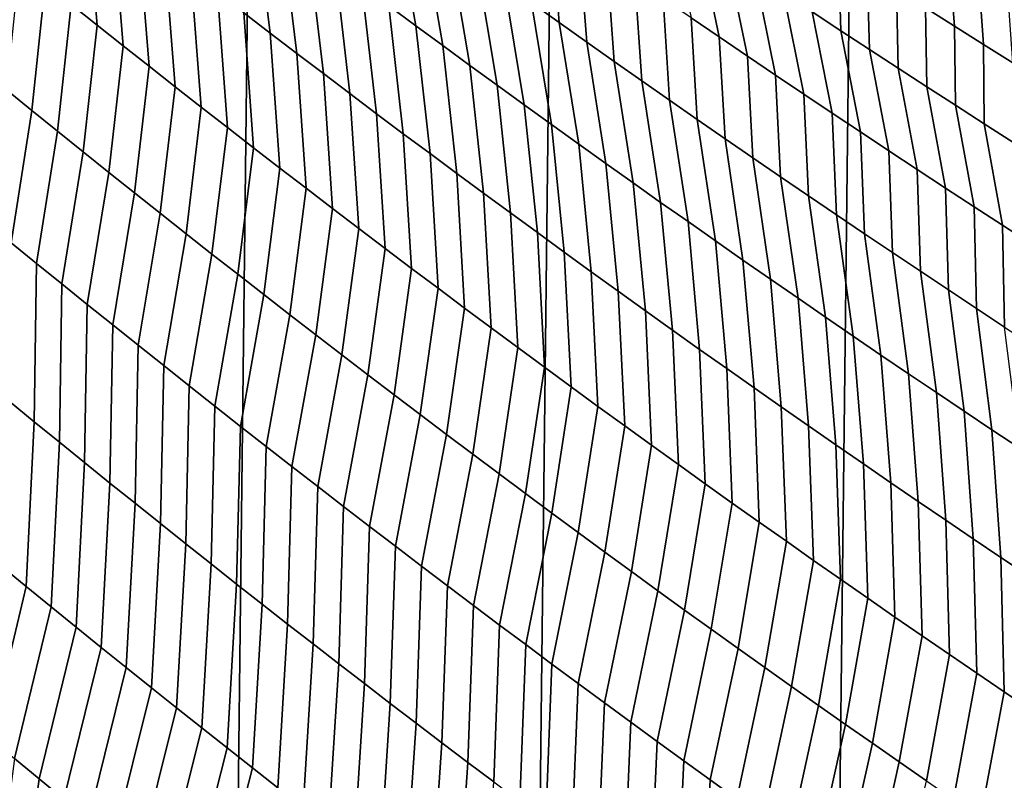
# Model space of a CAD drawing. Header units: metres. Extents: x -240 to 45, y -77 to 27.
# Tile 793 of 1056: x 9.21 to 11.09, y -20.83 to -19.38. Entities that reach past the tile are written whole.
import ezdxf

# ---------------------------------------------------------------- set-up
doc = ezdxf.new("R2010")
doc.units = ezdxf.units.M
doc.layers.add('solid_102011X2', color=7, linetype='CONTINUOUS')

msp = doc.modelspace()

# ---------------------------------------------------------------- linework, layer by layer
at = {"layer": 'solid_102011X2'}
for points in [[(9.575647, 25.051577), (8.991745, -25.261692), (8.402947, -25.458815), (8.991435, 25.261791)], [(10.15489, 24.828394), (9.575917, -25.051476), (8.991745, -25.261692), (9.575647, 25.051577)], [(10.729292, 24.592184), (10.155128, -24.828295), (9.575917, -25.051476), (10.15489, 24.828394)], [(11.298151, 24.343264), (10.729503, -24.592091), (10.155128, -24.828295), (10.729292, 24.592184)], [(11.861567, 24.081562), (11.298356, -24.343168), (10.729503, -24.592091), (11.298151, 24.343264)], [(9.305323, -19.350683, 121.855103), (9.354825, -19.390091, 121.875107), (9.333214, -19.132013, 122.218391), (9.283209, -19.092524, 122.199074)], [(9.354825, -19.390091, 121.875107), (9.404411, -19.429392, 121.895027), (9.383298, -19.171394, 122.237648), (9.333214, -19.132013, 122.218391)], [(9.63492, -19.366634, 122.332809), (9.685485, -19.405346, 122.351624), (9.655354, -19.160864, 122.699318), (9.604267, -19.122097, 122.681137)], [(9.911948, -19.352964, 122.789124), (9.963497, -19.391033, 122.80687), (9.922815, -19.158949, 123.158646), (9.870709, -19.120834, 123.141495)], [(10.184456, -19.347717, 123.24334), (10.237005, -19.385107, 123.260071), (10.221495, -19.190601, 123.626389), (10.168202, -19.153183, 123.610229)], [(9.404411, -19.429392, 121.895027), (9.45408, -19.468584, 121.914879), (9.433462, -19.210667, 122.256821), (9.383298, -19.171394, 122.237648)], [(9.685485, -19.405346, 122.351624), (9.736129, -19.443945, 122.370361), (9.706519, -19.199516, 122.717422), (9.655354, -19.160864, 122.699318)], [(9.963497, -19.391033, 122.80687), (10.015123, -19.428984, 122.824539), (9.974996, -19.196943, 123.175728), (9.922815, -19.158949, 123.158646)], [(10.237005, -19.385107, 123.260071), (10.289629, -19.422375, 123.276718), (10.274858, -19.227894, 123.642487), (10.221495, -19.190601, 123.626389)], [(10.48902, -19.375809, 123.706146), (10.542737, -19.412472, 123.721878), (10.502517, -19.21981, 124.086304), (10.448266, -19.183245, 124.071129)], [(9.45408, -19.468584, 121.914879), (9.503832, -19.507668, 121.934647), (9.483706, -19.249826, 122.275932), (9.433462, -19.210667, 122.256821)], [(9.736129, -19.443945, 122.370361), (9.786853, -19.48243, 122.389023), (9.757761, -19.238052, 122.735451), (9.706519, -19.199516, 122.717422)], [(10.015123, -19.428984, 122.824539), (10.066826, -19.466816, 122.842133), (10.02725, -19.234818, 123.192741), (9.974996, -19.196943, 123.175728)], [(10.289629, -19.422375, 123.276718), (10.342325, -19.459518, 123.293297), (10.328292, -19.265062, 123.658508), (10.274858, -19.227894, 123.642487)], [(10.542737, -19.412472, 123.721878), (10.596522, -19.449005, 123.737541), (10.556835, -19.256247, 124.10141), (10.502517, -19.21981, 124.086304)], [(10.720189, -19.36478, 124.146294), (10.774773, -19.400696, 124.16111), (10.770182, -19.250418, 124.540436), (10.714916, -19.214668, 124.526169)], [(10.936357, -19.356867, 124.582787), (10.991875, -19.392082, 124.596764), (10.981312, -19.256353, 124.979027), (10.925088, -19.221325, 124.965569)], [(9.503832, -19.507668, 121.934647), (9.553666, -19.54664, 121.954346), (9.534031, -19.288874, 122.29496), (9.483706, -19.249826, 122.275932)], [(9.786853, -19.48243, 122.389023), (9.837656, -19.5208, 122.407616), (9.80908, -19.276472, 122.753418), (9.757761, -19.238052, 122.735451)], [(10.066826, -19.466816, 122.842133), (10.118605, -19.50453, 122.859657), (10.079578, -19.272572, 123.209679), (10.02725, -19.234818, 123.192741)], [(10.774773, -19.400696, 124.16111), (10.829421, -19.436481, 124.17585), (10.825511, -19.286036, 124.554626), (10.770182, -19.250418, 124.540436)], [(10.342325, -19.459518, 123.293297), (10.395095, -19.49654, 123.309807), (10.381798, -19.302105, 123.674461), (10.328292, -19.265062, 123.658508)], [(10.596522, -19.449005, 123.737541), (10.650378, -19.485411, 123.753128), (10.611219, -19.292555, 124.116447), (10.556835, -19.256247, 124.10141)], [(10.991875, -19.392082, 124.596764), (11.047453, -19.42716, 124.610664), (11.037595, -19.291245, 124.992409), (10.981312, -19.256353, 124.979027)], [(9.181623, -19.513556, 121.463806), (9.230364, -19.553099, 121.48468), (9.255902, -19.311167, 121.835037), (9.206566, -19.271545, 121.814888)], [(9.553666, -19.54664, 121.954346), (9.603583, -19.585505, 121.973976), (9.584435, -19.32781, 122.313919), (9.534031, -19.288874, 122.29496)], [(9.837656, -19.5208, 122.407616), (9.888539, -19.559053, 122.426132), (9.860476, -19.314777, 122.771309), (9.80908, -19.276472, 122.753418)], [(10.118605, -19.50453, 122.859657), (10.170461, -19.542124, 122.877106), (10.13198, -19.310205, 123.226547), (10.079578, -19.272572, 123.209679)], [(10.829421, -19.436481, 124.17585), (10.884136, -19.472134, 124.190521), (10.880903, -19.321518, 124.568741), (10.825511, -19.286036, 124.554626)], [(10.395095, -19.49654, 123.309807), (10.447938, -19.533436, 123.326241), (10.435374, -19.33902, 123.690338), (10.381798, -19.302105, 123.674461)], [(10.650378, -19.485411, 123.753128), (10.704303, -19.521688, 123.768639), (10.665671, -19.328732, 124.131409), (10.611219, -19.292555, 124.116447)], [(11.047453, -19.42716, 124.610664), (11.103094, -19.462103, 124.624489), (11.093937, -19.325998, 125.00573), (11.037595, -19.291245, 124.992409)], [(9.230364, -19.553099, 121.48468), (9.279191, -19.592539, 121.505478), (9.305323, -19.350683, 121.855103), (9.255902, -19.311167, 121.835037)], [(9.888539, -19.559053, 122.426132), (9.939503, -19.597195, 122.444572), (9.911948, -19.352964, 122.789124), (9.860476, -19.314777, 122.771309)], [(10.170461, -19.542124, 122.877106), (10.222392, -19.579599, 122.894485), (10.184456, -19.347717, 123.24334), (10.13198, -19.310205, 123.226547)], [(10.884136, -19.472134, 124.190521), (10.938915, -19.507654, 124.205116), (10.936357, -19.356867, 124.582787), (10.880903, -19.321518, 124.568741)], [(9.603583, -19.585505, 121.973976), (9.653584, -19.624258, 121.993523), (9.63492, -19.366634, 122.332809), (9.584435, -19.32781, 122.313919)], [(10.447938, -19.533436, 123.326241), (10.500854, -19.570208, 123.342598), (10.48902, -19.375809, 123.706146), (10.435374, -19.33902, 123.690338)], [(10.704303, -19.521688, 123.768639), (10.758297, -19.557835, 123.784073), (10.720189, -19.36478, 124.146294), (10.665671, -19.328732, 124.131409)], [(9.279191, -19.592539, 121.505478), (9.328105, -19.631872, 121.526199), (9.354825, -19.390091, 121.875107), (9.305323, -19.350683, 121.855103)], [(9.939503, -19.597195, 122.444572), (9.990544, -19.635218, 122.462936), (9.963497, -19.391033, 122.80687), (9.911948, -19.352964, 122.789124)], [(10.222392, -19.579599, 122.894485), (10.274401, -19.616953, 122.911781), (10.237005, -19.385107, 123.260071), (10.184456, -19.347717, 123.24334)], [(10.758297, -19.557835, 123.784073), (10.812359, -19.593853, 123.799438), (10.774773, -19.400696, 124.16111), (10.720189, -19.36478, 124.146294)], [(10.938915, -19.507654, 124.205116), (10.99376, -19.543041, 124.219635), (10.991875, -19.392082, 124.596764), (10.936357, -19.356867, 124.582787)], [(9.653584, -19.624258, 121.993523), (9.703667, -19.662899, 122.012993), (9.685485, -19.405346, 122.351624), (9.63492, -19.366634, 122.332809)], [(10.500854, -19.570208, 123.342598), (10.553842, -19.606855, 123.358879), (10.542737, -19.412472, 123.721878), (10.48902, -19.375809, 123.706146)], [(9.328105, -19.631872, 121.526199), (9.377104, -19.671103, 121.546852), (9.404411, -19.429392, 121.895027), (9.354825, -19.390091, 121.875107)], [(9.990544, -19.635218, 122.462936), (10.041666, -19.673124, 122.481224), (10.015123, -19.428984, 122.824539), (9.963497, -19.391033, 122.80687)], [(10.274401, -19.616953, 122.911781), (10.326486, -19.654186, 122.929008), (10.289629, -19.422375, 123.276718), (10.237005, -19.385107, 123.260071)], [(10.812359, -19.593853, 123.799438), (10.866489, -19.629738, 123.81472), (10.829421, -19.436481, 124.17585), (10.774773, -19.400696, 124.16111)], [(10.99376, -19.543041, 124.219635), (11.048669, -19.578295, 124.234077), (11.047453, -19.42716, 124.610664), (10.991875, -19.392082, 124.596764)], [(9.703667, -19.662899, 122.012993), (9.753832, -19.701431, 122.032387), (9.736129, -19.443945, 122.370361), (9.685485, -19.405346, 122.351624)], [(10.553842, -19.606855, 123.358879), (10.606902, -19.643377, 123.375084), (10.596522, -19.449005, 123.737541), (10.542737, -19.412472, 123.721878)], [(9.377104, -19.671103, 121.546852), (9.426188, -19.710226, 121.567421), (9.45408, -19.468584, 121.914879), (9.404411, -19.429392, 121.895027)], [(10.041666, -19.673124, 122.481224), (10.092867, -19.710917, 122.499435), (10.066826, -19.466816, 122.842133), (10.015123, -19.428984, 122.824539)], [(10.326486, -19.654186, 122.929008), (10.378646, -19.691298, 122.946159), (10.342325, -19.459518, 123.293297), (10.289629, -19.422375, 123.276718)], [(10.866489, -19.629738, 123.81472), (10.920688, -19.665495, 123.829926), (10.884136, -19.472134, 124.190521), (10.829421, -19.436481, 124.17585)], [(11.048669, -19.578295, 124.234077), (11.103642, -19.613415, 124.248444), (11.103094, -19.462103, 124.624489), (11.047453, -19.42716, 124.610664)], [(9.753832, -19.701431, 122.032387), (9.80408, -19.739849, 122.051704), (9.786853, -19.48243, 122.389023), (9.736129, -19.443945, 122.370361)], [(10.606902, -19.643377, 123.375084), (10.660033, -19.679773, 123.39122), (10.650378, -19.485411, 123.753128), (10.596522, -19.449005, 123.737541)], [(9.426188, -19.710226, 121.567421), (9.475358, -19.749243, 121.587914), (9.503832, -19.507668, 121.934647), (9.45408, -19.468584, 121.914879)], [(10.092867, -19.710917, 122.499435), (10.144148, -19.74859, 122.51757), (10.118605, -19.50453, 122.859657), (10.066826, -19.466816, 122.842133)], [(10.378646, -19.691298, 122.946159), (10.430882, -19.728287, 122.963234), (10.395095, -19.49654, 123.309807), (10.342325, -19.459518, 123.293297)], [(10.920688, -19.665495, 123.829926), (10.974954, -19.701118, 123.845055), (10.938915, -19.507654, 124.205116), (10.884136, -19.472134, 124.190521)], [(9.80408, -19.739849, 122.051704), (9.85441, -19.778156, 122.070946), (9.837656, -19.5208, 122.407616), (9.786853, -19.48243, 122.389023)], [(10.660033, -19.679773, 123.39122), (10.713237, -19.716042, 123.407272), (10.704303, -19.521688, 123.768639), (10.650378, -19.485411, 123.753128)], [(9.142722, -19.765903, 121.120827), (9.190916, -19.805363, 121.142456), (9.230364, -19.553099, 121.48468), (9.181623, -19.513556, 121.463806)], [(9.475358, -19.749243, 121.587914), (9.524614, -19.788153, 121.60833), (9.553666, -19.54664, 121.954346), (9.503832, -19.507668, 121.934647)], [(10.144148, -19.74859, 122.51757), (10.195507, -19.786146, 122.535637), (10.170461, -19.542124, 122.877106), (10.118605, -19.50453, 122.859657)], [(10.430882, -19.728287, 122.963234), (10.483195, -19.765154, 122.980232), (10.447938, -19.533436, 123.326241), (10.395095, -19.49654, 123.309807)], [(10.974954, -19.701118, 123.845055), (11.029287, -19.736609, 123.860107), (10.99376, -19.543041, 124.219635), (10.938915, -19.507654, 124.205116)], [(9.85441, -19.778156, 122.070946), (9.904823, -19.816349, 122.090111), (9.888539, -19.559053, 122.426132), (9.837656, -19.5208, 122.407616)], [(10.483195, -19.765154, 122.980232), (10.535583, -19.801897, 122.997147), (10.500854, -19.570208, 123.342598), (10.447938, -19.533436, 123.326241)], [(10.713237, -19.716042, 123.407272), (10.766511, -19.752184, 123.423248), (10.758297, -19.557835, 123.784073), (10.704303, -19.521688, 123.768639)], [(9.524614, -19.788153, 121.60833), (9.573956, -19.826956, 121.62867), (9.603583, -19.585505, 121.973976), (9.553666, -19.54664, 121.954346)], [(10.195507, -19.786146, 122.535637), (10.246946, -19.823584, 122.553619), (10.222392, -19.579599, 122.894485), (10.170461, -19.542124, 122.877106)], [(11.029287, -19.736609, 123.860107), (11.083688, -19.771967, 123.875084), (11.048669, -19.578295, 124.234077), (10.99376, -19.543041, 124.219635)], [(9.190916, -19.805363, 121.142456), (9.239198, -19.844719, 121.164017), (9.279191, -19.592539, 121.505478), (9.230364, -19.553099, 121.48468)], [(9.904823, -19.816349, 122.090111), (9.955318, -19.854429, 122.1092), (9.939503, -19.597195, 122.444572), (9.888539, -19.559053, 122.426132)], [(10.535583, -19.801897, 122.997147), (10.588045, -19.838518, 123.013992), (10.553842, -19.606855, 123.358879), (10.500854, -19.570208, 123.342598)], [(10.766511, -19.752184, 123.423248), (10.819857, -19.788197, 123.439148), (10.812359, -19.593853, 123.799438), (10.758297, -19.557835, 123.784073)], [(9.573956, -19.826956, 121.62867), (9.623383, -19.865652, 121.648926), (9.653584, -19.624258, 121.993523), (9.603583, -19.585505, 121.973976)], [(10.246946, -19.823584, 122.553619), (10.298464, -19.860901, 122.571518), (10.274401, -19.616953, 122.911781), (10.222392, -19.579599, 122.894485)], [(11.083688, -19.771967, 123.875084), (11.138155, -19.807192, 123.889977), (11.103642, -19.613415, 124.248444), (11.048669, -19.578295, 124.234077)], [(9.239198, -19.844719, 121.164017), (9.287568, -19.883976, 121.185493), (9.328105, -19.631872, 121.526199), (9.279191, -19.592539, 121.505478)], [(9.955318, -19.854429, 122.1092), (10.005896, -19.892395, 122.128204), (9.990544, -19.635218, 122.462936), (9.939503, -19.597195, 122.444572)], [(10.588045, -19.838518, 123.013992), (10.640582, -19.875015, 123.030754), (10.606902, -19.643377, 123.375084), (10.553842, -19.606855, 123.358879)], [(10.819857, -19.788197, 123.439148), (10.873273, -19.824083, 123.454971), (10.866489, -19.629738, 123.81472), (10.812359, -19.593853, 123.799438)], [(9.623383, -19.865652, 121.648926), (9.672894, -19.90424, 121.669113), (9.703667, -19.662899, 122.012993), (9.653584, -19.624258, 121.993523)], [(10.298464, -19.860901, 122.571518), (10.35006, -19.898102, 122.589348), (10.326486, -19.654186, 122.929008), (10.274401, -19.616953, 122.911781)], [(9.287568, -19.883976, 121.185493), (9.336027, -19.92313, 121.206894), (9.377104, -19.671103, 121.546852), (9.328105, -19.631872, 121.526199)], [(10.005896, -19.892395, 122.128204), (10.056556, -19.930246, 122.147133), (10.041666, -19.673124, 122.481224), (9.990544, -19.635218, 122.462936)], [(10.640582, -19.875015, 123.030754), (10.693193, -19.911386, 123.04744), (10.660033, -19.679773, 123.39122), (10.606902, -19.643377, 123.375084)], [(10.873273, -19.824083, 123.454971), (10.926759, -19.85984, 123.470711), (10.920688, -19.665495, 123.829926), (10.866489, -19.629738, 123.81472)], [(9.672894, -19.90424, 121.669113), (9.722492, -19.942719, 121.689217), (9.753832, -19.701431, 122.032387), (9.703667, -19.662899, 122.012993)], [(10.35006, -19.898102, 122.589348), (10.401736, -19.935181, 122.607101), (10.378646, -19.691298, 122.946159), (10.326486, -19.654186, 122.929008)], [(10.926759, -19.85984, 123.470711), (10.980315, -19.895466, 123.486374), (10.974954, -19.701118, 123.845055), (10.920688, -19.665495, 123.829926)], [(9.336027, -19.92313, 121.206894), (9.384575, -19.962181, 121.22821), (9.426188, -19.710226, 121.567421), (9.377104, -19.671103, 121.546852)], [(10.056556, -19.930246, 122.147133), (10.107298, -19.967983, 122.165985), (10.092867, -19.710917, 122.499435), (10.041666, -19.673124, 122.481224)], [(10.693193, -19.911386, 123.04744), (10.745879, -19.947634, 123.064049), (10.713237, -19.716042, 123.407272), (10.660033, -19.679773, 123.39122)], [(9.722492, -19.942719, 121.689217), (9.772175, -19.981087, 121.709236), (9.80408, -19.739849, 122.051704), (9.753832, -19.701431, 122.032387)], [(10.401736, -19.935181, 122.607101), (10.45349, -19.972139, 122.624771), (10.430882, -19.728287, 122.963234), (10.378646, -19.691298, 122.946159)], [(10.980315, -19.895466, 123.486374), (11.03394, -19.930964, 123.501953), (11.029287, -19.736609, 123.860107), (10.974954, -19.701118, 123.845055)], [(9.384575, -19.962181, 121.22821), (9.433211, -20.001127, 121.249458), (9.475358, -19.749243, 121.587914), (9.426188, -19.710226, 121.567421)], [(10.107298, -19.967983, 122.165985), (10.158122, -20.005604, 122.184753), (10.144148, -19.74859, 122.51757), (10.092867, -19.710917, 122.499435)], [(10.745879, -19.947634, 123.064049), (10.798638, -19.983755, 123.080574), (10.766511, -19.752184, 123.423248), (10.713237, -19.716042, 123.407272)], [(9.772175, -19.981087, 121.709236), (9.821942, -20.019348, 121.729187), (9.85441, -19.778156, 122.070946), (9.80408, -19.739849, 122.051704)], [(10.45349, -19.972139, 122.624771), (10.505323, -20.00898, 122.642365), (10.483195, -19.765154, 122.980232), (10.430882, -19.728287, 122.963234)], [(11.03394, -19.930964, 123.501953), (11.087636, -19.96633, 123.517456), (11.083688, -19.771967, 123.875084), (11.029287, -19.736609, 123.860107)], [(9.433211, -20.001127, 121.249458), (9.481936, -20.039972, 121.270622), (9.524614, -19.788153, 121.60833), (9.475358, -19.749243, 121.587914)], [(10.158122, -20.005604, 122.184753), (10.209028, -20.04311, 122.203445), (10.195507, -19.786146, 122.535637), (10.144148, -19.74859, 122.51757)], [(10.798638, -19.983755, 123.080574), (10.85147, -20.019749, 123.097023), (10.819857, -19.788197, 123.439148), (10.766511, -19.752184, 123.423248)], [(9.821942, -20.019348, 121.729187), (9.871796, -20.057497, 121.749054), (9.904823, -19.816349, 122.090111), (9.85441, -19.778156, 122.070946)], [(10.505323, -20.00898, 122.642365), (10.557234, -20.045696, 122.659874), (10.535583, -19.801897, 122.997147), (10.483195, -19.765154, 122.980232)], [(11.087636, -19.96633, 123.517456), (11.141399, -20.001566, 123.532875), (11.138155, -19.807192, 123.889977), (11.083688, -19.771967, 123.875084)], [(9.481936, -20.039972, 121.270622), (9.530748, -20.078711, 121.291702), (9.573956, -19.826956, 121.62867), (9.524614, -19.788153, 121.60833)], [(10.209028, -20.04311, 122.203445), (10.260016, -20.080498, 122.222061), (10.246946, -19.823584, 122.553619), (10.195507, -19.786146, 122.535637)], [(10.85147, -20.019749, 123.097023), (10.904376, -20.055616, 123.113388), (10.873273, -19.824083, 123.454971), (10.819857, -19.788197, 123.439148)], [(9.187007, -20.108032, 120.831978), (9.234876, -20.147194, 120.854233), (9.239198, -19.844719, 121.164017), (9.190916, -19.805363, 121.142456)], [(10.557234, -20.045696, 122.659874), (10.609221, -20.082293, 122.677307), (10.588045, -19.838518, 123.013992), (10.535583, -19.801897, 122.997147)], [(9.530748, -20.078711, 121.291702), (9.57965, -20.117346, 121.312706), (9.623383, -19.865652, 121.648926), (9.573956, -19.826956, 121.62867)], [(9.871796, -20.057497, 121.749054), (9.921734, -20.095535, 121.768837), (9.955318, -19.854429, 122.1092), (9.904823, -19.816349, 122.090111)], [(10.260016, -20.080498, 122.222061), (10.311087, -20.117769, 122.240593), (10.298464, -19.860901, 122.571518), (10.246946, -19.823584, 122.553619)], [(10.904376, -20.055616, 123.113388), (10.957355, -20.091358, 123.129669), (10.926759, -19.85984, 123.470711), (10.873273, -19.824083, 123.454971)], [(9.234876, -20.147194, 120.854233), (9.282836, -20.186255, 120.876411), (9.287568, -19.883976, 121.185493), (9.239198, -19.844719, 121.164017)], [(10.609221, -20.082293, 122.677307), (10.661287, -20.118765, 122.694656), (10.640582, -19.875015, 123.030754), (10.588045, -19.838518, 123.013992)], [(9.57965, -20.117346, 121.312706), (9.628639, -20.155874, 121.333633), (9.672894, -19.90424, 121.669113), (9.623383, -19.865652, 121.648926)], [(9.921734, -20.095535, 121.768837), (9.971758, -20.133463, 121.788544), (10.005896, -19.892395, 122.128204), (9.955318, -19.854429, 122.1092)], [(10.311087, -20.117769, 122.240593), (10.362238, -20.154924, 122.259048), (10.35006, -19.898102, 122.589348), (10.298464, -19.860901, 122.571518)], [(10.957355, -20.091358, 123.129669), (11.010406, -20.12697, 123.145866), (10.980315, -19.895466, 123.486374), (10.926759, -19.85984, 123.470711)], [(9.282836, -20.186255, 120.876411), (9.330888, -20.225218, 120.898506), (9.336027, -19.92313, 121.206894), (9.287568, -19.883976, 121.185493)], [(10.661287, -20.118765, 122.694656), (10.71343, -20.155115, 122.711922), (10.693193, -19.911386, 123.04744), (10.640582, -19.875015, 123.030754)], [(9.628639, -20.155874, 121.333633), (9.677716, -20.194298, 121.354477), (9.722492, -19.942719, 121.689217), (9.672894, -19.90424, 121.669113)], [(9.971758, -20.133463, 121.788544), (10.021866, -20.17128, 121.808174), (10.056556, -19.930246, 122.147133), (10.005896, -19.892395, 122.128204)], [(10.362238, -20.154924, 122.259048), (10.413472, -20.191961, 122.27742), (10.401736, -19.935181, 122.607101), (10.35006, -19.898102, 122.589348)], [(11.010406, -20.12697, 123.145866), (11.063528, -20.162455, 123.161987), (11.03394, -19.930964, 123.501953), (10.980315, -19.895466, 123.486374)], [(9.330888, -20.225218, 120.898506), (9.379031, -20.26408, 120.920525), (9.384575, -19.962181, 121.22821), (9.336027, -19.92313, 121.206894)], [(10.71343, -20.155115, 122.711922), (10.76565, -20.191341, 122.729111), (10.745879, -19.947634, 123.064049), (10.693193, -19.911386, 123.04744)], [(9.677716, -20.194298, 121.354477), (9.726882, -20.232615, 121.375237), (9.772175, -19.981087, 121.709236), (9.722492, -19.942719, 121.689217)], [(10.021866, -20.17128, 121.808174), (10.07206, -20.208982, 121.827713), (10.107298, -19.967983, 122.165985), (10.056556, -19.930246, 122.147133)], [(10.413472, -20.191961, 122.27742), (10.464787, -20.22888, 122.295708), (10.45349, -19.972139, 122.624771), (10.401736, -19.935181, 122.607101)], [(10.76565, -20.191341, 122.729111), (10.817945, -20.227444, 122.746216), (10.798638, -19.983755, 123.080574), (10.745879, -19.947634, 123.064049)], [(11.063528, -20.162455, 123.161987), (11.116723, -20.197809, 123.178017), (11.087636, -19.96633, 123.517456), (11.03394, -19.930964, 123.501953)], [(9.379031, -20.26408, 120.920525), (9.427265, -20.302841, 120.942459), (9.433211, -20.001127, 121.249458), (9.384575, -19.962181, 121.22821)], [(9.726882, -20.232615, 121.375237), (9.776136, -20.270824, 121.39592), (9.821942, -20.019348, 121.729187), (9.772175, -19.981087, 121.709236)], [(10.07206, -20.208982, 121.827713), (10.122337, -20.246574, 121.847183), (10.158122, -20.005604, 122.184753), (10.107298, -19.967983, 122.165985)], [(10.464787, -20.22888, 122.295708), (10.516183, -20.265678, 122.313919), (10.505323, -20.00898, 122.642365), (10.45349, -19.972139, 122.624771)], [(10.817945, -20.227444, 122.746216), (10.870317, -20.263422, 122.763237), (10.85147, -20.019749, 123.097023), (10.798638, -19.983755, 123.080574)], [(9.427265, -20.302841, 120.942459), (9.475592, -20.341503, 120.96431), (9.481936, -20.039972, 121.270622), (9.433211, -20.001127, 121.249458)], [(9.776136, -20.270824, 121.39592), (9.825479, -20.308928, 121.416519), (9.871796, -20.057497, 121.749054), (9.821942, -20.019348, 121.729187)], [(10.122337, -20.246574, 121.847183), (10.1727, -20.284052, 121.866562), (10.209028, -20.04311, 122.203445), (10.158122, -20.005604, 122.184753)], [(10.516183, -20.265678, 122.313919), (10.56766, -20.302359, 122.332047), (10.557234, -20.045696, 122.659874), (10.505323, -20.00898, 122.642365)], [(10.870317, -20.263422, 122.763237), (10.922765, -20.299274, 122.780174), (10.904376, -20.055616, 123.113388), (10.85147, -20.019749, 123.097023)], [(9.475592, -20.341503, 120.96431), (9.524009, -20.38006, 120.986084), (9.530748, -20.078711, 121.291702), (9.481936, -20.039972, 121.270622)], [(9.825479, -20.308928, 121.416519), (9.874908, -20.346924, 121.437042), (9.921734, -20.095535, 121.768837), (9.871796, -20.057497, 121.749054)], [(10.1727, -20.284052, 121.866562), (10.223147, -20.321417, 121.885864), (10.260016, -20.080498, 122.222061), (10.209028, -20.04311, 122.203445)], [(10.56766, -20.302359, 122.332047), (10.619218, -20.338919, 122.35009), (10.609221, -20.082293, 122.677307), (10.557234, -20.045696, 122.659874)], [(10.922765, -20.299274, 122.780174), (10.975288, -20.335003, 122.797028), (10.957355, -20.091358, 123.129669), (10.904376, -20.055616, 123.113388)], [(9.524009, -20.38006, 120.986084), (9.572516, -20.418518, 121.007774), (9.57965, -20.117346, 121.312706), (9.530748, -20.078711, 121.291702)], [(9.874908, -20.346924, 121.437042), (9.924426, -20.384809, 121.457474), (9.971758, -20.133463, 121.788544), (9.921734, -20.095535, 121.768837)], [(10.223147, -20.321417, 121.885864), (10.27368, -20.358665, 121.905083), (10.311087, -20.117769, 122.240593), (10.260016, -20.080498, 122.222061)], [(10.619218, -20.338919, 122.35009), (10.670856, -20.375359, 122.36805), (10.661287, -20.118765, 122.694656), (10.609221, -20.082293, 122.677307)], [(10.975288, -20.335003, 122.797028), (11.027886, -20.370604, 122.813797), (11.010406, -20.12697, 123.145866), (10.957355, -20.091358, 123.129669)], [(9.172071, -20.422647, 120.533981), (9.219567, -20.46159, 120.556946), (9.234876, -20.147194, 120.854233), (9.187007, -20.108032, 120.831978)], [(9.572516, -20.418518, 121.007774), (9.621116, -20.456871, 121.029381), (9.628639, -20.155874, 121.333633), (9.57965, -20.117346, 121.312706)], [(9.924426, -20.384809, 121.457474), (9.974031, -20.422588, 121.477829), (10.021866, -20.17128, 121.808174), (9.971758, -20.133463, 121.788544)], [(10.27368, -20.358665, 121.905083), (10.324297, -20.395802, 121.924217), (10.362238, -20.154924, 122.259048), (10.311087, -20.117769, 122.240593)], [(10.670856, -20.375359, 122.36805), (10.722573, -20.411676, 122.385925), (10.71343, -20.155115, 122.711922), (10.661287, -20.118765, 122.694656)], [(11.027886, -20.370604, 122.813797), (11.08056, -20.406076, 122.830475), (11.063528, -20.162455, 123.161987), (11.010406, -20.12697, 123.145866)], [(9.219567, -20.46159, 120.556946), (9.267158, -20.500435, 120.579834), (9.282836, -20.186255, 120.876411), (9.234876, -20.147194, 120.854233)], [(9.621116, -20.456871, 121.029381), (9.669806, -20.495121, 121.050903), (9.677716, -20.194298, 121.354477), (9.628639, -20.155874, 121.333633)], [(9.974031, -20.422588, 121.477829), (10.023726, -20.460257, 121.4981), (10.07206, -20.208982, 121.827713), (10.021866, -20.17128, 121.808174)], [(10.324297, -20.395802, 121.924217), (10.374998, -20.432821, 121.943275), (10.413472, -20.191961, 122.27742), (10.362238, -20.154924, 122.259048)], [(10.722573, -20.411676, 122.385925), (10.77437, -20.447872, 122.403709), (10.76565, -20.191341, 122.729111), (10.71343, -20.155115, 122.711922)], [(11.08056, -20.406076, 122.830475), (11.133307, -20.441422, 122.847076), (11.116723, -20.197809, 123.178017), (11.063528, -20.162455, 123.161987)], [(9.267158, -20.500435, 120.579834), (9.314842, -20.539183, 120.602631), (9.330888, -20.225218, 120.898506), (9.282836, -20.186255, 120.876411)], [(10.374998, -20.432821, 121.943275), (10.425784, -20.469727, 121.962242), (10.464787, -20.22888, 122.295708), (10.413472, -20.191961, 122.27742)], [(10.77437, -20.447872, 122.403709), (10.826247, -20.483948, 122.421417), (10.817945, -20.227444, 122.746216), (10.76565, -20.191341, 122.729111)], [(9.669806, -20.495121, 121.050903), (9.718589, -20.533268, 121.072342), (9.726882, -20.232615, 121.375237), (9.677716, -20.194298, 121.354477)], [(10.023726, -20.460257, 121.4981), (10.073506, -20.497816, 121.518288), (10.122337, -20.246574, 121.847183), (10.07206, -20.208982, 121.827713)], [(9.314842, -20.539183, 120.602631), (9.36262, -20.577833, 120.625351), (9.379031, -20.26408, 120.920525), (9.330888, -20.225218, 120.898506)], [(10.425784, -20.469727, 121.962242), (10.476654, -20.506514, 121.981133), (10.516183, -20.265678, 122.313919), (10.464787, -20.22888, 122.295708)], [(10.826247, -20.483948, 122.421417), (10.878202, -20.519897, 122.439041), (10.870317, -20.263422, 122.763237), (10.817945, -20.227444, 122.746216)], [(9.718589, -20.533268, 121.072342), (9.767461, -20.57131, 121.093704), (9.776136, -20.270824, 121.39592), (9.726882, -20.232615, 121.375237)], [(10.073506, -20.497816, 121.518288), (10.123375, -20.535263, 121.538391), (10.1727, -20.284052, 121.866562), (10.122337, -20.246574, 121.847183)], [(9.36262, -20.577833, 120.625351), (9.410494, -20.616386, 120.647987), (9.427265, -20.302841, 120.942459), (9.379031, -20.26408, 120.920525)], [(10.476654, -20.506514, 121.981133), (10.527608, -20.543186, 121.999931), (10.56766, -20.302359, 122.332047), (10.516183, -20.265678, 122.313919)], [(10.878202, -20.519897, 122.439041), (10.930236, -20.555727, 122.456573), (10.922765, -20.299274, 122.780174), (10.870317, -20.263422, 122.763237)], [(9.767461, -20.57131, 121.093704), (9.816424, -20.609247, 121.114975), (9.825479, -20.308928, 121.416519), (9.776136, -20.270824, 121.39592)], [(10.123375, -20.535263, 121.538391), (10.173331, -20.572601, 121.558411), (10.223147, -20.321417, 121.885864), (10.1727, -20.284052, 121.866562)], [(9.410494, -20.616386, 120.647987), (9.458462, -20.65484, 120.67054), (9.475592, -20.341503, 120.96431), (9.427265, -20.302841, 120.942459)], [(10.527608, -20.543186, 121.999931), (10.578645, -20.579741, 122.018646), (10.619218, -20.338919, 122.35009), (10.56766, -20.302359, 122.332047)], [(10.930236, -20.555727, 122.456573), (10.982348, -20.591431, 122.474014), (10.975288, -20.335003, 122.797028), (10.922765, -20.299274, 122.780174)], [(9.816424, -20.609247, 121.114975), (9.865479, -20.647079, 121.136162), (9.874908, -20.346924, 121.437042), (9.825479, -20.308928, 121.416519)], [(10.173331, -20.572601, 121.558411), (10.223375, -20.609827, 121.578346), (10.27368, -20.358665, 121.905083), (10.223147, -20.321417, 121.885864)], [(9.458462, -20.65484, 120.67054), (9.506523, -20.693195, 120.693008), (9.524009, -20.38006, 120.986084), (9.475592, -20.341503, 120.96431)], [(10.578645, -20.579741, 122.018646), (10.629766, -20.616177, 122.037277), (10.670856, -20.375359, 122.36805), (10.619218, -20.338919, 122.35009)], [(10.982348, -20.591431, 122.474014), (11.034538, -20.62701, 122.491371), (11.027886, -20.370604, 122.813797), (10.975288, -20.335003, 122.797028)], [(9.865479, -20.647079, 121.136162), (9.914624, -20.684807, 121.157272), (9.924426, -20.384809, 121.457474), (9.874908, -20.346924, 121.437042)], [(10.223375, -20.609827, 121.578346), (10.273507, -20.646942, 121.598198), (10.324297, -20.395802, 121.924217), (10.27368, -20.358665, 121.905083)], [(9.506523, -20.693195, 120.693008), (9.55468, -20.731451, 120.715393), (9.572516, -20.418518, 121.007774), (9.524009, -20.38006, 120.986084)], [(10.629766, -20.616177, 122.037277), (10.680968, -20.652494, 122.055824), (10.722573, -20.411676, 122.385925), (10.670856, -20.375359, 122.36805)], [(11.034538, -20.62701, 122.491371), (11.086806, -20.662464, 122.508644), (11.08056, -20.406076, 122.830475), (11.027886, -20.370604, 122.813797)], [(9.914624, -20.684807, 121.157272), (9.963861, -20.722425, 121.178291), (9.974031, -20.422588, 121.477829), (9.924426, -20.384809, 121.457474)], [(10.273507, -20.646942, 121.598198), (10.323726, -20.683945, 121.617966), (10.374998, -20.432821, 121.943275), (10.324297, -20.395802, 121.924217)], [(10.680968, -20.652494, 122.055824), (10.732254, -20.688694, 122.07428), (10.77437, -20.447872, 122.403709), (10.722573, -20.411676, 122.385925)], [(11.086806, -20.662464, 122.508644), (11.139151, -20.697792, 122.525826), (11.133307, -20.441422, 122.847076), (11.08056, -20.406076, 122.830475)], [(9.102753, -20.712753, 120.227219), (9.149807, -20.751522, 120.250977), (9.219567, -20.46159, 120.556946), (9.172071, -20.422647, 120.533981)], [(9.55468, -20.731451, 120.715393), (9.60293, -20.769608, 120.737694), (9.621116, -20.456871, 121.029381), (9.572516, -20.418518, 121.007774)], [(9.963861, -20.722425, 121.178291), (10.013186, -20.759939, 121.199226), (10.023726, -20.460257, 121.4981), (9.974031, -20.422588, 121.477829)], [(10.323726, -20.683945, 121.617966), (10.374032, -20.720833, 121.637642), (10.425784, -20.469727, 121.962242), (10.374998, -20.432821, 121.943275)], [(10.732254, -20.688694, 122.07428), (10.783622, -20.724773, 122.092651), (10.826247, -20.483948, 122.421417), (10.77437, -20.447872, 122.403709)], [(9.149807, -20.751522, 120.250977), (9.196959, -20.790197, 120.274643), (9.267158, -20.500435, 120.579834), (9.219567, -20.46159, 120.556946)], [(9.60293, -20.769608, 120.737694), (9.651274, -20.807663, 120.759911), (9.669806, -20.495121, 121.050903), (9.621116, -20.456871, 121.029381)], [(10.013186, -20.759939, 121.199226), (10.062604, -20.797344, 121.220078), (10.073506, -20.497816, 121.518288), (10.023726, -20.460257, 121.4981)], [(10.374032, -20.720833, 121.637642), (10.424425, -20.75761, 121.657242), (10.476654, -20.506514, 121.981133), (10.425784, -20.469727, 121.962242)], [(10.783622, -20.724773, 122.092651), (10.835072, -20.760733, 122.110939), (10.878202, -20.519897, 122.439041), (10.826247, -20.483948, 122.421417)], [(9.196959, -20.790197, 120.274643), (9.244209, -20.828781, 120.298225), (9.314842, -20.539183, 120.602631), (9.267158, -20.500435, 120.579834)], [(9.651274, -20.807663, 120.759911), (9.699712, -20.845617, 120.782043), (9.718589, -20.533268, 121.072342), (9.669806, -20.495121, 121.050903)], [(10.062604, -20.797344, 121.220078), (10.112112, -20.834642, 121.240837), (10.123375, -20.535263, 121.538391), (10.073506, -20.497816, 121.518288)], [(10.424425, -20.75761, 121.657242), (10.474905, -20.794271, 121.67675), (10.527608, -20.543186, 121.999931), (10.476654, -20.506514, 121.981133)], [(10.835072, -20.760733, 122.110939), (10.886602, -20.796572, 122.129128), (10.930236, -20.555727, 122.456573), (10.878202, -20.519897, 122.439041)], [(9.244209, -20.828781, 120.298225), (9.291557, -20.86727, 120.321732), (9.36262, -20.577833, 120.625351), (9.314842, -20.539183, 120.602631)], [(9.699712, -20.845617, 120.782043), (9.748244, -20.883469, 120.804085), (9.767461, -20.57131, 121.093704), (9.718589, -20.533268, 121.072342)], [(10.112112, -20.834642, 121.240837), (10.16171, -20.871834, 121.261513), (10.173331, -20.572601, 121.558411), (10.123375, -20.535263, 121.538391)], [(10.474905, -20.794271, 121.67675), (10.525472, -20.83082, 121.696167), (10.578645, -20.579741, 122.018646), (10.527608, -20.543186, 121.999931)], [(10.886602, -20.796572, 122.129128), (10.938215, -20.832291, 122.147232), (10.982348, -20.591431, 122.474014), (10.930236, -20.555727, 122.456573)], [(9.291557, -20.86727, 120.321732), (9.339002, -20.905663, 120.345146), (9.410494, -20.616386, 120.647987), (9.36262, -20.577833, 120.625351)], [(9.748244, -20.883469, 120.804085), (9.79687, -20.921219, 120.826042), (9.816424, -20.609247, 121.114975), (9.767461, -20.57131, 121.093704)], [(10.16171, -20.871834, 121.261513), (10.211399, -20.908915, 121.282104), (10.223375, -20.609827, 121.578346), (10.173331, -20.572601, 121.558411)], [(10.525472, -20.83082, 121.696167), (10.576124, -20.867252, 121.7155), (10.629766, -20.616177, 122.037277), (10.578645, -20.579741, 122.018646)], [(10.938215, -20.832291, 122.147232), (10.989908, -20.867886, 122.165253), (11.034538, -20.62701, 122.491371), (10.982348, -20.591431, 122.474014)], [(9.339002, -20.905663, 120.345146), (9.386543, -20.943962, 120.368477), (9.458462, -20.65484, 120.67054), (9.410494, -20.616386, 120.647987)], [(9.79687, -20.921219, 120.826042), (9.845591, -20.958868, 120.847916), (9.865479, -20.647079, 121.136162), (9.816424, -20.609247, 121.114975)], [(10.211399, -20.908915, 121.282104), (10.261178, -20.945885, 121.302612), (10.273507, -20.646942, 121.598198), (10.223375, -20.609827, 121.578346)], [(10.576124, -20.867252, 121.7155), (10.626863, -20.90357, 121.734749), (10.680968, -20.652494, 122.055824), (10.629766, -20.616177, 122.037277)], [(10.989908, -20.867886, 122.165253), (11.041682, -20.903358, 122.183174), (11.086806, -20.662464, 122.508644), (11.034538, -20.62701, 122.491371)], [(9.386543, -20.943962, 120.368477), (9.434183, -20.982166, 120.391724), (9.506523, -20.693195, 120.693008), (9.458462, -20.65484, 120.67054)], [(9.845591, -20.958868, 120.847916), (9.894403, -20.996412, 120.869698), (9.914624, -20.684807, 121.157272), (9.865479, -20.647079, 121.136162)], [(10.261178, -20.945885, 121.302612), (10.311047, -20.982748, 121.323021), (10.323726, -20.683945, 121.617966), (10.273507, -20.646942, 121.598198)], [(10.626863, -20.90357, 121.734749), (10.677689, -20.93977, 121.753906), (10.732254, -20.688694, 122.07428), (10.680968, -20.652494, 122.055824)], [(11.041682, -20.903358, 122.183174), (11.093536, -20.938709, 122.201012), (11.139151, -20.697792, 122.525826), (11.086806, -20.662464, 122.508644)], [(9.434183, -20.982166, 120.391724), (9.481919, -21.020273, 120.414879), (9.55468, -20.731451, 120.715393), (9.506523, -20.693195, 120.693008)], [(9.894403, -20.996412, 120.869698), (9.943311, -21.033854, 120.891396), (9.963861, -20.722425, 121.178291), (9.914624, -20.684807, 121.157272)], [(10.311047, -20.982748, 121.323021), (10.361006, -21.019499, 121.343353), (10.374032, -20.720833, 121.637642), (10.323726, -20.683945, 121.617966)], [(10.677689, -20.93977, 121.753906), (10.728598, -20.975855, 121.772972), (10.783622, -20.724773, 122.092651), (10.732254, -20.688694, 122.07428)], [(9.481919, -21.020273, 120.414879), (9.529753, -21.058285, 120.437958), (9.60293, -20.769608, 120.737694), (9.55468, -20.731451, 120.715393)], [(9.943311, -21.033854, 120.891396), (9.992311, -21.07119, 120.91301), (10.013186, -20.759939, 121.199226), (9.963861, -20.722425, 121.178291)], [(10.361006, -21.019499, 121.343353), (10.411056, -21.056139, 121.363594), (10.424425, -20.75761, 121.657242), (10.374032, -20.720833, 121.637642)], [(10.728598, -20.975855, 121.772972), (10.779593, -21.011822, 121.791946), (10.835072, -20.760733, 122.110939), (10.783622, -20.724773, 122.092651)], [(9.529753, -21.058285, 120.437958), (9.577683, -21.096197, 120.460945), (9.651274, -20.807663, 120.759911), (9.60293, -20.769608, 120.737694)], [(9.992311, -21.07119, 120.91301), (10.041406, -21.108423, 120.934532), (10.062604, -20.797344, 121.220078), (10.013186, -20.759939, 121.199226)], [(10.411056, -21.056139, 121.363594), (10.461195, -21.092669, 121.383743), (10.474905, -20.794271, 121.67675), (10.424425, -20.75761, 121.657242)], [(10.779593, -21.011822, 121.791946), (10.830672, -21.047672, 121.810837), (10.886602, -20.796572, 122.129128), (10.835072, -20.760733, 122.110939)], [(9.152856, -21.120625, 120.000755), (9.19984, -21.158987, 120.025093), (9.244209, -20.828781, 120.298225), (9.196959, -20.790197, 120.274643)], [(9.577683, -21.096197, 120.460945), (9.62571, -21.134014, 120.483841), (9.699712, -20.845617, 120.782043), (9.651274, -20.807663, 120.759911)], [(10.041406, -21.108423, 120.934532), (10.090594, -21.14555, 120.955963), (10.112112, -20.834642, 121.240837), (10.062604, -20.797344, 121.220078)], [(10.461195, -21.092669, 121.383743), (10.511424, -21.129086, 121.403801), (10.525472, -20.83082, 121.696167), (10.474905, -20.794271, 121.67675)], [(10.830672, -21.047672, 121.810837), (10.881836, -21.083403, 121.829636), (10.938215, -20.832291, 122.147232), (10.886602, -20.796572, 122.129128)], [(9.19984, -21.158987, 120.025093), (9.246924, -21.197258, 120.049347), (9.291557, -20.86727, 120.321732), (9.244209, -20.828781, 120.298225)], [(10.511424, -21.129086, 121.403801), (10.561742, -21.16539, 121.423775), (10.576124, -20.867252, 121.7155), (10.525472, -20.83082, 121.696167)]]:
    msp.add_3dface(points, dxfattribs=at)

doc.saveas('drawing.dxf')
